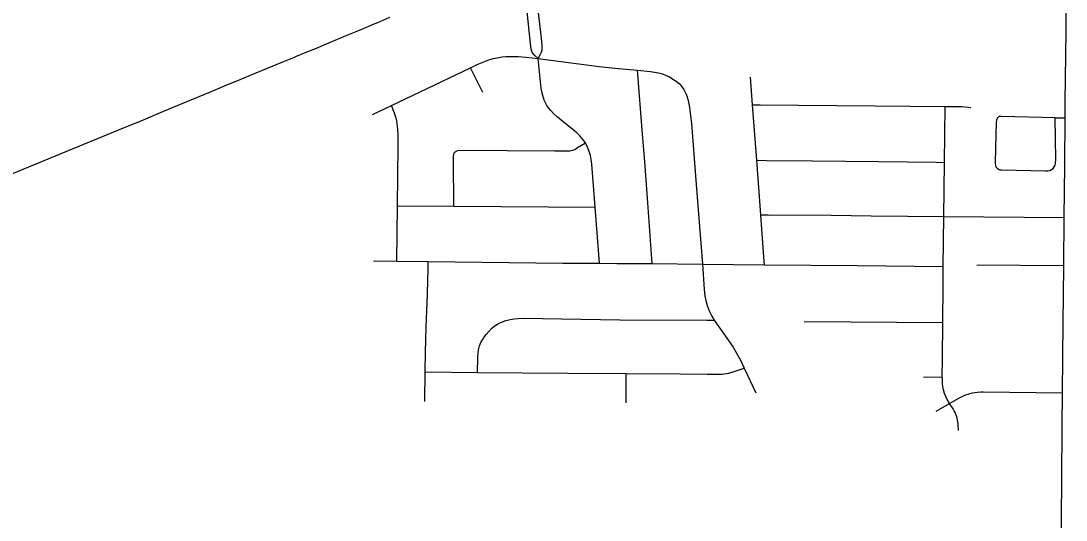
# Model space of a CAD drawing. Extents: x -87 to 2145, y -2128 to 440.
# Drawn here: x 904.084 to 905.073, y 238.783 to 239.255 of the extents above; entities that cross this region are included whole.
import ezdxf

# ---------------------------------------------------------------- set-up
doc = ezdxf.new("R2010")
doc.units = 0
doc.layers.add('GM_X_City_Street', color=7, linetype='Continuous')
doc.layers.add('GM_X_County_Road', color=7, linetype='Continuous')

msp = doc.modelspace()

# ---------------------------------------------------------------- linework, layer by layer
at = {"layer": 'GM_X_City_Street'}
for p, q in [((904.52108, 239.18716), (904.50936, 239.21047)), ((904.98832, 239.02394), (905.07062, 239.02353)), ((904.82502, 238.97064), (904.95608, 238.9696)), ((904.65683, 238.89368), (904.65683, 238.92134)), ((904.93802, 238.91784), (904.95567, 238.91813))]:
    msp.add_line(p, q, dxfattribs=at)
for points in [[(904.57352, 239.21929), (904.56992, 239.22231), (904.56796, 239.22489), (904.56703, 239.22701), (904.56648, 239.23026), (904.55903, 239.30358), (904.55833, 239.3105)], [(904.57352, 239.21929), (904.57541, 239.22264), (904.5766, 239.22512), (904.57714, 239.22745), (904.57732, 239.23189), (904.5766, 239.23864), (904.56881, 239.30593), (904.56783, 239.31443)], [(904.41696, 239.16621), (904.43487, 239.17479), (904.50936, 239.21047), (904.51578, 239.21352), (904.52205, 239.21622), (904.52678, 239.21796), (904.53084, 239.21922), (904.53473, 239.22003), (904.53939, 239.2208), (904.54303, 239.22103), (904.54683, 239.22118), (904.5549, 239.22116), (904.56191, 239.22067), (904.57352, 239.21929), (904.58557, 239.21784), (904.63115, 239.21184), (904.64599, 239.21017), (904.66736, 239.20814), (904.67968, 239.20682), (904.68742, 239.20563), (904.69103, 239.20464), (904.69404, 239.20349), (904.69774, 239.20177), (904.70099, 239.19987), (904.70393, 239.19783), (904.70678, 239.19554), (904.70849, 239.19373), (904.70954, 239.1922), (904.7111, 239.18985), (904.71237, 239.1875), (904.71342, 239.1854), (904.71451, 239.18278), (904.71544, 239.17955), (904.71625, 239.17467), (904.71725, 239.16772), (904.71842, 239.1577), (904.72293, 239.10005), (904.72879, 239.02483), (904.73056, 239.00085), (904.73112, 238.99467), (904.73197, 238.99035), (904.73332, 238.98563), (904.73534, 238.98043), (904.7378, 238.97541), (904.73985, 238.97172), (904.75779, 238.94625), (904.76087, 238.94122), (904.76452, 238.93443), (904.76828, 238.92649), (904.77931, 238.90294)], [(904.63138, 239.02553), (904.62729, 239.07863), (904.62419, 239.1192), (904.62361, 239.12382), (904.62301, 239.12741), (904.6218, 239.13145), (904.62021, 239.13546), (904.6181, 239.13958), (904.61615, 239.14232), (904.61299, 239.14617), (904.60948, 239.14951), (904.59723, 239.15945), (904.59184, 239.16374), (904.58792, 239.16736), (904.58531, 239.17016), (904.58332, 239.1725), (904.58178, 239.17477), (904.58034, 239.17738), (904.57916, 239.18), (904.57781, 239.18423), (904.57673, 239.18885), (904.576, 239.194), (904.57352, 239.21929)], [(904.68139, 239.0252), (904.67674, 239.0871), (904.67424, 239.12174), (904.67225, 239.14771), (904.66736, 239.20814)], [(904.78758, 239.02412), (904.78703, 239.03148), (904.78403, 239.07146), (904.78016, 239.12301), (904.7762, 239.17548), (904.7743, 239.2017)], [(904.43983, 239.02761), (904.4406, 239.07998), (904.44122, 239.13665), (904.44122, 239.14598), (904.44078, 239.15286), (904.44058, 239.15506), (904.44022, 239.15759), (904.43968, 239.16038), (904.43914, 239.16273), (904.43749, 239.16756), (904.43487, 239.17479)], [(904.7762, 239.17548), (904.78345, 239.17542), (904.89209, 239.17448), (904.95835, 239.17393), (904.97414, 239.17375), (904.98027, 239.17334), (904.98269, 239.17305)], [(904.97088, 238.86753), (904.97055, 238.87384), (904.97004, 238.8776), (904.96939, 238.8802), (904.96845, 238.88265), (904.96772, 238.88448), (904.96687, 238.88612), (904.96593, 238.88775), (904.9626, 238.89303), (904.96043, 238.89674), (904.95899, 238.89963), (904.95787, 238.90243), (904.95689, 238.9057), (904.95624, 238.90909), (904.95595, 238.91154), (904.95574, 238.91603), (904.95567, 238.91813), (904.95572, 238.93577), (904.95608, 238.9696), (904.95646, 239.00409), (904.95661, 239.02256), (904.95702, 239.06985), (904.95768, 239.12097), (904.95835, 239.17393)], [(905.06245, 239.16323), (905.01153, 239.1645), (905.00988, 239.1643), (905.00878, 239.16386), (905.00783, 239.16306), (905.00717, 239.16202), (905.00679, 239.16085), (905.00654, 239.15901), (905.00589, 239.13481), (905.00561, 239.11987), (905.00585, 239.11815), (905.00635, 239.11692), (905.007, 239.11602), (905.00795, 239.11525), (905.0096, 239.11441), (905.01078, 239.11404), (905.01203, 239.11388), (905.05296, 239.11297), (905.05558, 239.11314), (905.05724, 239.11345), (905.05895, 239.1142), (905.06042, 239.11526), (905.06159, 239.1167), (905.06239, 239.11836), (905.06283, 239.12017), (905.063, 239.12326), (905.06245, 239.16323), (905.07184, 239.16313)], [(904.49382, 239.07948), (904.49341, 239.12339), (904.49342, 239.12679), (904.49369, 239.12877), (904.49419, 239.13007), (904.49498, 239.13102), (904.496, 239.13172), (904.49766, 239.13239), (904.49953, 239.13269), (904.58899, 239.13187), (904.59894, 239.13181), (904.60359, 239.13203), (904.60629, 239.13258), (904.60801, 239.13329), (904.61064, 239.13494), (904.6181, 239.13958)], [(904.78016, 239.12301), (904.78904, 239.12291), (904.83282, 239.12243), (904.89535, 239.12176), (904.94978, 239.12107), (904.95768, 239.12097)], [(904.4406, 239.07998), (904.49382, 239.07948), (904.62729, 239.07863)], [(904.78403, 239.07146), (904.79111, 239.07141), (904.85065, 239.07096), (904.8884, 239.07056), (904.95702, 239.06985), (905.07101, 239.06888)], [(904.4178, 239.02789), (904.43983, 239.02761), (904.46938, 239.02723), (904.5968, 239.02564), (904.63138, 239.02553), (904.64774, 239.02547), (904.68139, 239.0252), (904.72879, 239.02483), (904.78758, 239.02412), (904.87537, 239.02344), (904.95661, 239.02256)], [(904.46625, 238.89493), (904.46657, 238.92298), (904.46678, 238.94135), (904.46753, 238.9652), (904.46881, 238.9964), (904.4692, 239.01), (904.4693, 239.01867), (904.46938, 239.02723)], [(904.51619, 238.92231), (904.51639, 238.9363), (904.51669, 238.94081), (904.51709, 238.94377), (904.5181, 238.94754), (904.51937, 238.95061), (904.52081, 238.95323), (904.52216, 238.95531), (904.52424, 238.95811), (904.52677, 238.96109), (904.52975, 238.96407), (904.53291, 238.9666), (904.53589, 238.96849), (904.53887, 238.96994), (904.54294, 238.97138), (904.54691, 238.97247), (904.5507, 238.9731), (904.55441, 238.97337), (904.5593, 238.9735), (904.65067, 238.97211), (904.73314, 238.97175), (904.73985, 238.97172)], [(904.46657, 238.92298), (904.51619, 238.92231), (904.60157, 238.92166), (904.65683, 238.92134), (904.70774, 238.92106), (904.73321, 238.92068), (904.74376, 238.92055), (904.74747, 238.92075), (904.75138, 238.92122), (904.75382, 238.92176), (904.76086, 238.92384), (904.76828, 238.92649)], [(904.94976, 238.88569), (904.9626, 238.89303), (904.97133, 238.89802), (904.97374, 238.89934), (904.97576, 238.90028), (904.97771, 238.90107), (904.98003, 238.90187), (904.98198, 238.90245), (904.98421, 238.90302), (904.98667, 238.90346), (904.98905, 238.90374), (904.99202, 238.90395), (904.99447, 238.90396), (905.06929, 238.90316)]]:
    msp.add_lwpolyline(points, dxfattribs=at)
at = {"layer": 'GM_X_County_Road'}
for p, q in [((905.07275, 239.24483), (905.07276, 239.2717)), ((905.07029, 238.99454), (905.07062, 239.02353)), ((905.06988, 238.97001), (905.07029, 238.99454)), ((905.06929, 238.90316), (905.06988, 238.97001))]:
    msp.add_line(p, q, dxfattribs=at)
for points in [[(904.41691, 239.25134), (904.42189, 239.25343), (904.43325, 239.25833)], [(904.34491, 239.22141), (904.35401, 239.22518), (904.36376, 239.22916), (904.37547, 239.23406), (904.39354, 239.24173), (904.40441, 239.24614)], [(904.40441, 239.24614), (904.41049, 239.24868), (904.41608, 239.25099), (904.41691, 239.25134)], [(905.07062, 239.02353), (905.07101, 239.06888), (905.07149, 239.11832), (905.07184, 239.16313), (905.07196, 239.17804), (905.07275, 239.24483)], [(904.06288, 239.10465), (904.07206, 239.10845), (904.11691, 239.12706), (904.18293, 239.15438), (904.19789, 239.16045), (904.21863, 239.16903), (904.24222, 239.1789), (904.26359, 239.18778), (904.27855, 239.19394), (904.29179, 239.19937), (904.30527, 239.20504), (904.3176, 239.21014), (904.33191, 239.21614), (904.34308, 239.22065), (904.34491, 239.22141)], [(905.06917, 238.86978), (905.06918, 238.87077), (905.06929, 238.90316)], [(905.06805, 238.7447), (905.06888, 238.82231), (905.06917, 238.86978)]]:
    msp.add_lwpolyline(points, dxfattribs=at)

doc.saveas('drawing.dxf')
